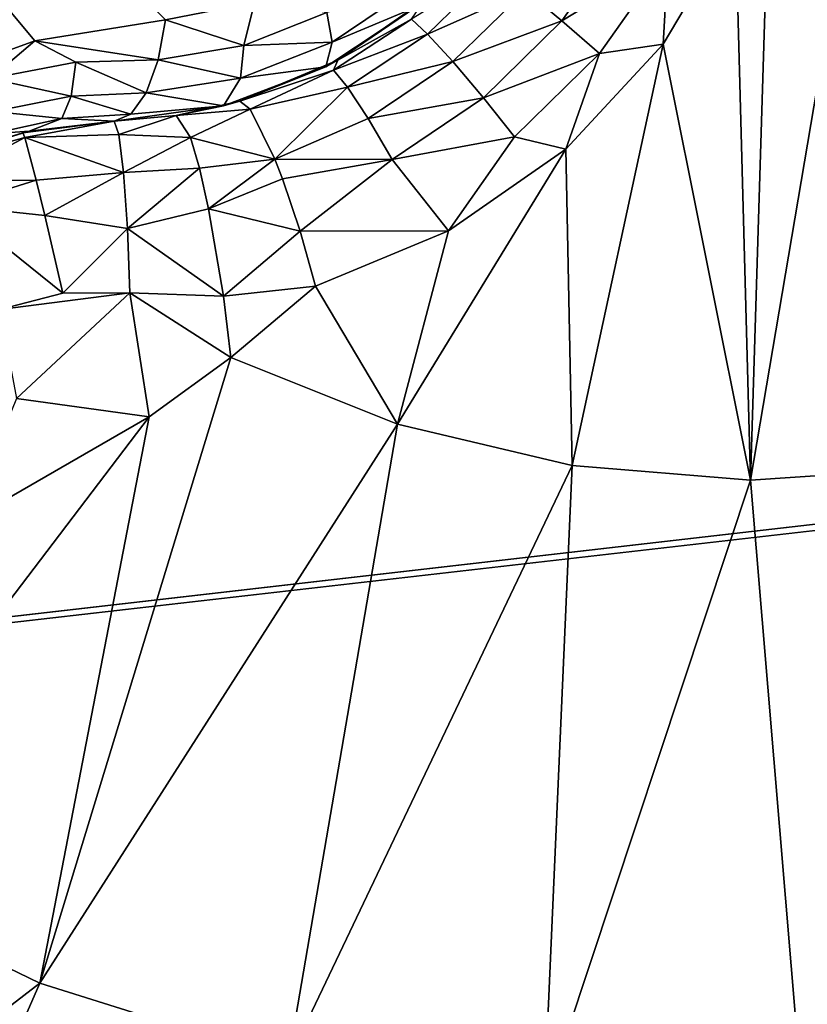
# Model space of a CAD drawing. Header units: metres. Extents: x -205 to 205, y -104 to 104.
# Tile 592 of 656: x -34.85 to -33.59, y -51.89 to -50.32. Entities that reach past the tile are written whole.
import ezdxf

# ---------------------------------------------------------------- set-up
doc = ezdxf.new("R2010")
doc.units = ezdxf.units.M
doc.layers.add('solid_01_2-CONSUMER_EHM_BOX_SW0001', color=7, linetype='CONTINUOUS')

msp = doc.modelspace()

# ---------------------------------------------------------------- linework, layer by layer
at = {"layer": 'solid_01_2-CONSUMER_EHM_BOX_SW0001'}
for points in [[(-200.010849, -74.958488), (-200.010773, 75.041512), (-0.010778, 75.04142)], [(-0.010849, -74.95858), (-200.010849, -74.958488), (-0.010778, 75.04142)], [(38.274673, -42.903759, 75), (-63.60397, -54.56757, 75), (63.596031, -54.576706, 75)], [(38.274673, -42.903759, 75), (37.499931, -42.958599, 75), (-63.60397, -54.56757, 75)], [(37.499931, -42.958599, 75), (-37.500069, -42.958565, 75), (-63.60397, -54.56757, 75)], [(-34.368027, -55.450424, 1.911131), (-24.574684, -47.39373, 1.771438), (-24.654047, -47.299149, 1.911433)], [(-32.067661, -53.499565, 1.933451), (-34.368027, -55.450424, 1.911131), (-24.654047, -47.299149, 1.911433)], [(-34.368027, -55.450424, 1.911131), (-34.288628, -55.545044, 1.771182), (-24.574684, -47.39373, 1.771438)], [(-34.288628, -55.545044, 1.771182), (-24.479979, -47.506596, 1.656828), (-24.574684, -47.39373, 1.771438)], [(-34.288628, -55.545044, 1.771182), (-34.193897, -55.657944, 1.656628), (-24.479979, -47.506596, 1.656828)], [(-34.193897, -55.657944, 1.656628), (-34.087463, -55.784786, 1.571667), (-24.479979, -47.506596, 1.656828)], [(-34.087463, -55.784786, 1.571667), (-24.373343, -47.633678, 1.571667), (-24.479979, -47.506596, 1.656828)], [(-21.511244, -48.928989, 1.571667), (-24.373343, -47.633678, 1.571667), (-34.087463, -55.784786, 1.571667)], [(-36.104015, -55.219547, 72), (-36.103539, -48.569546, 72), (-25.75354, -48.57029, 72)], [(-36.104015, -55.219547, 72), (-25.75354, -48.57029, 72), (-28.771015, -54.002445, 72)], [(-21.511244, -48.928989, 1.571667), (-34.087463, -55.784786, 1.571667), (-22.253178, -49.394897, 1.571667)], [(-34.476528, -50.287788, 16.603502), (-35.989307, -48.958565, 15.440842), (-34.618889, -50.315041, 16.554106)], [(-34.827557, -50.348953, 16.486923), (-34.618889, -50.315041, 16.554106), (-35.989307, -48.958565, 15.440842)], [(-35.023758, -50.420223, 16.452232), (-34.827557, -50.348953, 16.486923), (-35.989307, -48.958565, 15.440842)], [(-22.253178, -49.394897, 1.571667), (-34.087463, -55.784786, 1.571667), (-21.778702, -49.615971, 1.571667)], [(-21.778702, -49.615971, 1.571667), (-34.087463, -55.784786, 1.571667), (-21.323881, -49.86927, 1.571667)], [(-21.323881, -49.86927, 1.571667), (-34.087463, -55.784786, 1.571667), (-20.887512, -50.155415, 1.571667)], [(-33.684151, -51.050262, 18.132406), (-33.652397, -50.008511, 18.341488), (-33.708298, -50.159595, 18.336081)], [(-33.684151, -51.050262, 18.132406), (-33.507179, -50.005138, 18.295647), (-33.652397, -50.008511, 18.341488)], [(-33.684151, -51.050262, 18.132406), (-33.398891, -51.030754, 18.042622), (-33.507179, -50.005138, 18.295647)], [(-20.887512, -50.155415, 1.571667), (-34.087463, -55.784786, 1.571667), (-20.473202, -50.472557, 1.571667)], [(-33.684151, -51.050262, 18.132406), (-33.708298, -50.159595, 18.336081), (-33.82365, -50.354019, 18.336617)], [(-33.815777, -50.213455, 18.348312), (-33.82365, -50.354019, 18.336617), (-33.708298, -50.159595, 18.336081)], [(-33.98558, -50.317116, 18.342203), (-33.884518, -50.173767, 18.338621), (-34.043941, -50.268349, 18.305311)], [(-33.98558, -50.317116, 18.342203), (-33.815777, -50.213455, 18.348312), (-33.884518, -50.173767, 18.338621)], [(-33.98558, -50.317116, 18.342203), (-33.925373, -50.368843, 18.351889), (-33.815777, -50.213455, 18.348312)], [(-33.815777, -50.213455, 18.348312), (-33.925373, -50.368843, 18.351889), (-33.82365, -50.354019, 18.336617)], [(-34.200191, -50.337936, 18.256016), (-34.090294, -50.231155, 18.245213), (-34.225792, -50.313957, 18.184185)], [(-34.043941, -50.268349, 18.305311), (-34.090294, -50.231155, 18.245213), (-34.200191, -50.337936, 18.256016)], [(-34.218945, -50.26038, 16.75989), (-34.361076, -50.303349, 16.672251), (-34.352375, -50.350971, 16.731567)], [(-34.218945, -50.26038, 16.75989), (-34.352375, -50.350971, 16.731567), (-34.218605, -50.294792, 16.870178)], [(-34.160011, -50.381893, 18.315992), (-34.043941, -50.268349, 18.305311), (-34.200191, -50.337936, 18.256016)], [(-33.98558, -50.317116, 18.342203), (-34.043941, -50.268349, 18.305311), (-34.160011, -50.381893, 18.315992)], [(-34.225792, -50.313957, 18.184185), (-34.205116, -50.283295, 18.109652), (-34.343288, -50.379864, 18.128345)], [(-34.218605, -50.294792, 16.870178), (-34.343288, -50.379864, 18.128345), (-34.205116, -50.283295, 18.109652)], [(-34.476528, -50.287788, 16.603502), (-34.618889, -50.315041, 16.554106), (-34.493484, -50.356445, 16.634918)], [(-34.476528, -50.287788, 16.603502), (-34.493484, -50.356445, 16.634918), (-34.361076, -50.303349, 16.672251)], [(-34.218605, -50.294792, 16.870178), (-34.362843, -50.390263, 16.847437), (-34.343288, -50.379864, 18.128345)], [(-34.352375, -50.350971, 16.731567), (-34.362843, -50.390263, 16.847437), (-34.218605, -50.294792, 16.870178)], [(-34.827557, -50.348953, 16.486923), (-34.630589, -50.379337, 16.587929), (-34.618889, -50.315041, 16.554106)], [(-34.618889, -50.315041, 16.554106), (-34.630589, -50.379337, 16.587929), (-34.493484, -50.356445, 16.634918)], [(-34.352375, -50.350971, 16.731567), (-34.361076, -50.303349, 16.672251), (-34.493484, -50.356445, 16.634918)], [(-34.350491, -50.395489, 18.2019), (-34.225792, -50.313957, 18.184185), (-34.343288, -50.379864, 18.128345)], [(-34.200191, -50.337936, 18.256016), (-34.225792, -50.313957, 18.184185), (-34.350491, -50.395489, 18.2019)], [(-34.110897, -50.440006, 18.35281), (-33.98558, -50.317116, 18.342203), (-34.160011, -50.381893, 18.315992)], [(-34.110897, -50.440006, 18.35281), (-33.925373, -50.368843, 18.351889), (-33.98558, -50.317116, 18.342203)], [(-34.327774, -50.422787, 18.273518), (-34.200191, -50.337936, 18.256016), (-34.350491, -50.395489, 18.2019)], [(-34.160011, -50.381893, 18.315992), (-34.200191, -50.337936, 18.256016), (-34.327774, -50.422787, 18.273518)], [(-34.899097, -50.408661, 16.492575), (-34.827557, -50.348953, 16.486923), (-35.023758, -50.420223, 16.452232)], [(-34.899097, -50.408661, 16.492575), (-34.761978, -50.382629, 16.533466), (-34.827557, -50.348953, 16.486923)], [(-34.761978, -50.382629, 16.533466), (-34.630589, -50.379337, 16.587929), (-34.827557, -50.348953, 16.486923)], [(-34.498814, -50.408443, 16.690866), (-34.493484, -50.356445, 16.634918), (-34.630589, -50.379337, 16.587929)], [(-34.352375, -50.350971, 16.731567), (-34.493484, -50.356445, 16.634918), (-34.498814, -50.408443, 16.690866)], [(-34.352375, -50.350971, 16.731567), (-34.498814, -50.408443, 16.690866), (-34.362843, -50.390263, 16.847437)], [(-33.969139, -51.026829, 18.222107), (-33.82365, -50.354019, 18.336617), (-33.979088, -50.521503, 18.346748)], [(-33.925373, -50.368843, 18.351889), (-33.979088, -50.521503, 18.346748), (-33.82365, -50.354019, 18.336617)], [(-33.969139, -51.026829, 18.222107), (-33.684151, -51.050262, 18.132406), (-33.82365, -50.354019, 18.336617)], [(-34.761978, -50.382629, 16.533466), (-34.649685, -50.431873, 16.639471), (-34.630589, -50.379337, 16.587929)], [(-34.630589, -50.379337, 16.587929), (-34.649685, -50.431873, 16.639471), (-34.498814, -50.408443, 16.690866)], [(-34.110897, -50.440006, 18.35281), (-34.061302, -50.501984, 18.362474), (-33.925373, -50.368843, 18.351889)], [(-33.925373, -50.368843, 18.351889), (-34.061302, -50.501984, 18.362474), (-33.979088, -50.521503, 18.346748)], [(-34.769562, -50.437027, 16.586805), (-34.761978, -50.382629, 16.533466), (-34.899097, -50.408661, 16.492575)], [(-34.769562, -50.437027, 16.586805), (-34.649685, -50.431873, 16.639471), (-34.761978, -50.382629, 16.533466)], [(-34.362843, -50.390263, 16.847437), (-34.526054, -50.452354, 16.814116), (-34.500103, -50.445187, 18.155281)], [(-34.498814, -50.408443, 16.690866), (-34.526054, -50.452354, 16.814116), (-34.362843, -50.390263, 16.847437)], [(-34.350491, -50.395489, 18.2019), (-34.343288, -50.379864, 18.128345), (-34.500103, -50.445187, 18.155281)], [(-34.362843, -50.390263, 16.847437), (-34.500103, -50.445187, 18.155281), (-34.343288, -50.379864, 18.128345)], [(-34.294861, -50.472633, 18.333315), (-34.160011, -50.381893, 18.315992), (-34.327774, -50.422787, 18.273518)], [(-34.110897, -50.440006, 18.35281), (-34.160011, -50.381893, 18.315992), (-34.294861, -50.472633, 18.333315)], [(-34.769562, -50.437027, 16.586805), (-34.899097, -50.408661, 16.492575), (-34.893524, -50.461864, 16.547344)], [(-34.498814, -50.408443, 16.690866), (-34.649685, -50.431873, 16.639471), (-34.526054, -50.452354, 16.814116)], [(-34.483643, -50.457901, 18.24468), (-34.350491, -50.395489, 18.2019), (-34.500103, -50.445187, 18.155281)], [(-34.327774, -50.422787, 18.273518), (-34.350491, -50.395489, 18.2019), (-34.483643, -50.457901, 18.24468)], [(-34.44426, -50.537521, 18.356613), (-34.327774, -50.422787, 18.273518), (-34.483643, -50.457901, 18.24468)], [(-34.294861, -50.472633, 18.333315), (-34.327774, -50.422787, 18.273518), (-34.44426, -50.537521, 18.356613)], [(-34.769562, -50.437027, 16.586805), (-34.893524, -50.461864, 16.547344), (-34.784184, -50.47298, 16.652796)], [(-34.769562, -50.437027, 16.586805), (-34.784184, -50.47298, 16.652796), (-34.674324, -50.465618, 16.70359)], [(-34.769562, -50.437027, 16.586805), (-34.674324, -50.465618, 16.70359), (-34.649685, -50.431873, 16.639471)], [(-34.649685, -50.431873, 16.639471), (-34.674324, -50.465618, 16.70359), (-34.526054, -50.452354, 16.814116)], [(-34.256523, -50.538422, 18.370024), (-34.110897, -50.440006, 18.35281), (-34.294861, -50.472633, 18.333315)], [(-34.256523, -50.538422, 18.370024), (-34.061302, -50.501984, 18.362474), (-34.110897, -50.440006, 18.35281)], [(-34.526054, -50.452354, 16.814116), (-34.700745, -50.477005, 16.770613), (-34.601532, -50.46793, 18.172401)], [(-34.674324, -50.465618, 16.70359), (-34.700745, -50.477005, 16.770613), (-34.526054, -50.452354, 16.814116)], [(-34.601532, -50.46793, 18.172401), (-34.483643, -50.457901, 18.24468), (-34.500103, -50.445187, 18.155281)], [(-34.526054, -50.452354, 16.814116), (-34.601532, -50.46793, 18.172401), (-34.500103, -50.445187, 18.155281)], [(-34.578968, -50.503048, 18.304129), (-34.483643, -50.457901, 18.24468), (-34.601532, -50.46793, 18.172401)], [(-34.578968, -50.503048, 18.304129), (-34.44426, -50.537521, 18.356613), (-34.483643, -50.457901, 18.24468)], [(-34.893524, -50.461864, 16.547344), (-34.896233, -50.497395, 16.615105), (-34.784184, -50.47298, 16.652796)], [(-34.784184, -50.47298, 16.652796), (-34.896233, -50.497395, 16.615105), (-34.836361, -50.49324, 16.708681)], [(-34.784184, -50.47298, 16.652796), (-34.836361, -50.49324, 16.708681), (-34.700745, -50.477005, 16.770613)], [(-34.784184, -50.47298, 16.652796), (-34.700745, -50.477005, 16.770613), (-34.674324, -50.465618, 16.70359)], [(-34.601532, -50.46793, 18.172401), (-34.700745, -50.477005, 18.184393), (-34.693153, -50.498295, 18.285559)], [(-34.700745, -50.477005, 16.770613), (-34.700745, -50.477005, 18.184393), (-34.601532, -50.46793, 18.172401)], [(-34.578968, -50.503048, 18.304129), (-34.601532, -50.46793, 18.172401), (-34.693153, -50.498295, 18.285559)], [(-34.256523, -50.538422, 18.370024), (-34.294861, -50.472633, 18.333315), (-34.44426, -50.537521, 18.356613)], [(-20.473202, -50.472557, 1.571667), (-34.087463, -55.784786, 1.571667), (-20.083591, -50.819954, 1.571667)], [(-34.846497, -50.495476, 18.188536), (-34.700745, -50.477005, 18.184393), (-34.836361, -50.49324, 16.708681)], [(-34.843342, -50.503036, 18.251547), (-34.700745, -50.477005, 18.184393), (-34.846497, -50.495476, 18.188536)], [(-34.843342, -50.503036, 18.251547), (-34.693153, -50.498295, 18.285559), (-34.700745, -50.477005, 18.184393)], [(-34.836361, -50.49324, 16.708681), (-34.700745, -50.477005, 18.184393), (-34.700745, -50.477005, 16.770613)], [(-34.988094, -50.543011, 18.189606), (-34.846497, -50.495476, 18.188536), (-34.952671, -50.528118, 16.674862)], [(-34.843342, -50.503036, 18.251547), (-34.846497, -50.495476, 18.188536), (-34.988094, -50.543011, 18.189606)], [(-34.843342, -50.503036, 18.251547), (-34.988094, -50.543011, 18.189606), (-34.974064, -50.573055, 18.314014)], [(-34.825127, -50.571419, 18.370676), (-34.843342, -50.503036, 18.251547), (-34.974064, -50.573055, 18.314014)], [(-34.896233, -50.497395, 16.615105), (-34.952671, -50.528118, 16.674862), (-34.836361, -50.49324, 16.708681)], [(-34.846497, -50.495476, 18.188536), (-34.836361, -50.49324, 16.708681), (-34.952671, -50.528118, 16.674862)], [(-34.843342, -50.503036, 18.251547), (-34.685673, -50.558853, 18.369303), (-34.693153, -50.498295, 18.285559)], [(-34.825127, -50.571419, 18.370676), (-34.685673, -50.558853, 18.369303), (-34.843342, -50.503036, 18.251547)], [(-34.578968, -50.503048, 18.304129), (-34.693153, -50.498295, 18.285559), (-34.685673, -50.558853, 18.369303)], [(-34.564686, -50.55201, 18.36202), (-34.578968, -50.503048, 18.304129), (-34.685673, -50.558853, 18.369303)], [(-34.564686, -50.55201, 18.36202), (-34.44426, -50.537521, 18.356613), (-34.578968, -50.503048, 18.304129)], [(-34.256523, -50.538422, 18.370024), (-34.166683, -50.652302, 18.366045), (-34.061302, -50.501984, 18.362474)], [(-34.061302, -50.501984, 18.362474), (-34.166683, -50.652302, 18.366045), (-33.979088, -50.521503, 18.346748)], [(-34.248013, -50.960945, 18.309879), (-33.979088, -50.521503, 18.346748), (-34.166683, -50.652302, 18.366045)], [(-34.248013, -50.960945, 18.309879), (-33.969139, -51.026829, 18.222107), (-33.979088, -50.521503, 18.346748)], [(-34.564686, -50.55201, 18.36202), (-34.685673, -50.558853, 18.369303), (-34.679577, -50.648277, 18.42128)], [(-34.54987, -50.617016, 18.402063), (-34.564686, -50.55201, 18.36202), (-34.679577, -50.648277, 18.42128)], [(-34.54987, -50.617016, 18.402063), (-34.44426, -50.537521, 18.356613), (-34.564686, -50.55201, 18.36202)], [(-34.54987, -50.617016, 18.402063), (-34.432072, -50.569141, 18.376804), (-34.44426, -50.537521, 18.356613)], [(-34.256523, -50.538422, 18.370024), (-34.44426, -50.537521, 18.356613), (-34.432072, -50.569141, 18.376804)], [(-34.403893, -50.652657, 18.401863), (-34.256523, -50.538422, 18.370024), (-34.432072, -50.569141, 18.376804)], [(-34.403893, -50.652657, 18.401863), (-34.166683, -50.652302, 18.366045), (-34.256523, -50.538422, 18.370024)], [(-34.811356, -50.62788, 18.411446), (-34.685673, -50.558853, 18.369303), (-34.825127, -50.571419, 18.370676)], [(-34.811356, -50.62788, 18.411446), (-34.679577, -50.648277, 18.42128), (-34.685673, -50.558853, 18.369303)], [(-34.825127, -50.571419, 18.370676), (-34.974064, -50.573055, 18.314014), (-34.956184, -50.612255, 18.369343)], [(-34.811356, -50.62788, 18.411446), (-34.825127, -50.571419, 18.370676), (-34.956184, -50.612255, 18.369343)], [(-34.54987, -50.617016, 18.402063), (-34.403893, -50.652657, 18.401863), (-34.432072, -50.569141, 18.376804)], [(-34.78257, -50.751598, 18.438095), (-34.956184, -50.612255, 18.369343), (-34.884056, -50.777683, 18.439516)], [(-34.78257, -50.751598, 18.438095), (-34.811356, -50.62788, 18.411446), (-34.956184, -50.612255, 18.369343)], [(-34.78257, -50.751598, 18.438095), (-34.679577, -50.648277, 18.42128), (-34.811356, -50.62788, 18.411446)], [(-34.526176, -50.756496, 18.416172), (-34.54987, -50.617016, 18.402063), (-34.679577, -50.648277, 18.42128)], [(-34.526176, -50.756496, 18.416172), (-34.403893, -50.652657, 18.401863), (-34.54987, -50.617016, 18.402063)], [(-34.78257, -50.751598, 18.438095), (-34.675919, -50.751259, 18.432564), (-34.679577, -50.648277, 18.42128)], [(-34.526176, -50.756496, 18.416172), (-34.679577, -50.648277, 18.42128), (-34.675919, -50.751259, 18.432564)], [(-34.526176, -50.756496, 18.416172), (-34.379101, -50.740677, 18.393747), (-34.403893, -50.652657, 18.401863)], [(-34.403893, -50.652657, 18.401863), (-34.379101, -50.740677, 18.393747), (-34.166683, -50.652302, 18.366045)], [(-34.248013, -50.960945, 18.309879), (-34.166683, -50.652302, 18.366045), (-34.379101, -50.740677, 18.393747)], [(-34.526176, -50.756496, 18.416172), (-34.514641, -50.854366, 18.393747), (-34.379101, -50.740677, 18.393747)], [(-34.514641, -50.854366, 18.393747), (-34.248013, -50.960945, 18.309879), (-34.379101, -50.740677, 18.393747)], [(-34.884056, -50.777683, 18.439516), (-34.856892, -50.919964, 18.426464), (-34.675919, -50.751259, 18.432564)], [(-34.78257, -50.751598, 18.438095), (-34.884056, -50.777683, 18.439516), (-34.675919, -50.751259, 18.432564)], [(-34.856892, -50.919964, 18.426464), (-34.6451, -50.94899, 18.393747), (-34.675919, -50.751259, 18.432564)], [(-34.675919, -50.751259, 18.432564), (-34.6451, -50.94899, 18.393747), (-34.514641, -50.854366, 18.393747)], [(-34.675919, -50.751259, 18.432564), (-34.514641, -50.854366, 18.393747), (-34.526176, -50.756496, 18.416172)], [(-20.083591, -50.819954, 1.571667), (-34.087463, -55.784786, 1.571667), (-19.720366, -51.194939, 1.571667)], [(-34.819309, -51.853031, 18.128479), (-34.248013, -50.960945, 18.309879), (-34.514641, -50.854366, 18.393747)], [(-34.6451, -50.94899, 18.393747), (-34.819309, -51.853031, 18.128479), (-34.514641, -50.854366, 18.393747)], [(-34.856892, -50.919964, 18.426464), (-34.937714, -51.117924, 18.393749), (-34.6451, -50.94899, 18.393747)], [(-34.6451, -50.94899, 18.393747), (-35.195026, -51.671478, 18.246735), (-34.819309, -51.853031, 18.128479)], [(-34.6451, -50.94899, 18.393747), (-34.937714, -51.117924, 18.393749), (-35.195026, -51.671478, 18.246735)], [(-34.819309, -51.853031, 18.128479), (-34.423069, -51.977734, 18.003763), (-34.248013, -50.960945, 18.309879)], [(-34.423069, -51.977734, 18.003763), (-33.969139, -51.026829, 18.222107), (-34.248013, -50.960945, 18.309879)], [(-34.423069, -51.977734, 18.003763), (-34.014095, -52.04314, 17.87504), (-33.969139, -51.026829, 18.222107)], [(-34.014095, -52.04314, 17.87504), (-33.684151, -51.050262, 18.132406), (-33.969139, -51.026829, 18.222107)], [(-33.600414, -52.047966, 17.744835), (-33.398891, -51.030754, 18.042622), (-33.684151, -51.050262, 18.132406)], [(-33.600414, -52.047966, 17.744835), (-33.190151, -51.992115, 17.615707), (-33.398891, -51.030754, 18.042622)], [(-34.014095, -52.04314, 17.87504), (-33.600414, -52.047966, 17.744835), (-33.684151, -51.050262, 18.132406)], [(-19.720366, -51.194939, 1.571667), (-34.087463, -55.784786, 1.571667), (-19.385489, -51.595287, 1.571667)], [(-19.385489, -51.595287, 1.571667), (-34.087463, -55.784786, 1.571667), (-19.08077, -52.018929, 1.571667)], [(-35.709805, -52.538551, 17.911619), (-34.819309, -51.853031, 18.128479), (-35.195026, -51.671478, 18.246735)], [(-35.218693, -52.764713, 17.757044), (-34.819309, -51.853031, 18.128479), (-35.709805, -52.538551, 17.911619)], [(-35.218693, -52.764713, 17.757044), (-34.423069, -51.977734, 18.003763), (-34.819309, -51.853031, 18.128479)]]:
    msp.add_3dface(points, dxfattribs=at)

doc.saveas('drawing.dxf')
